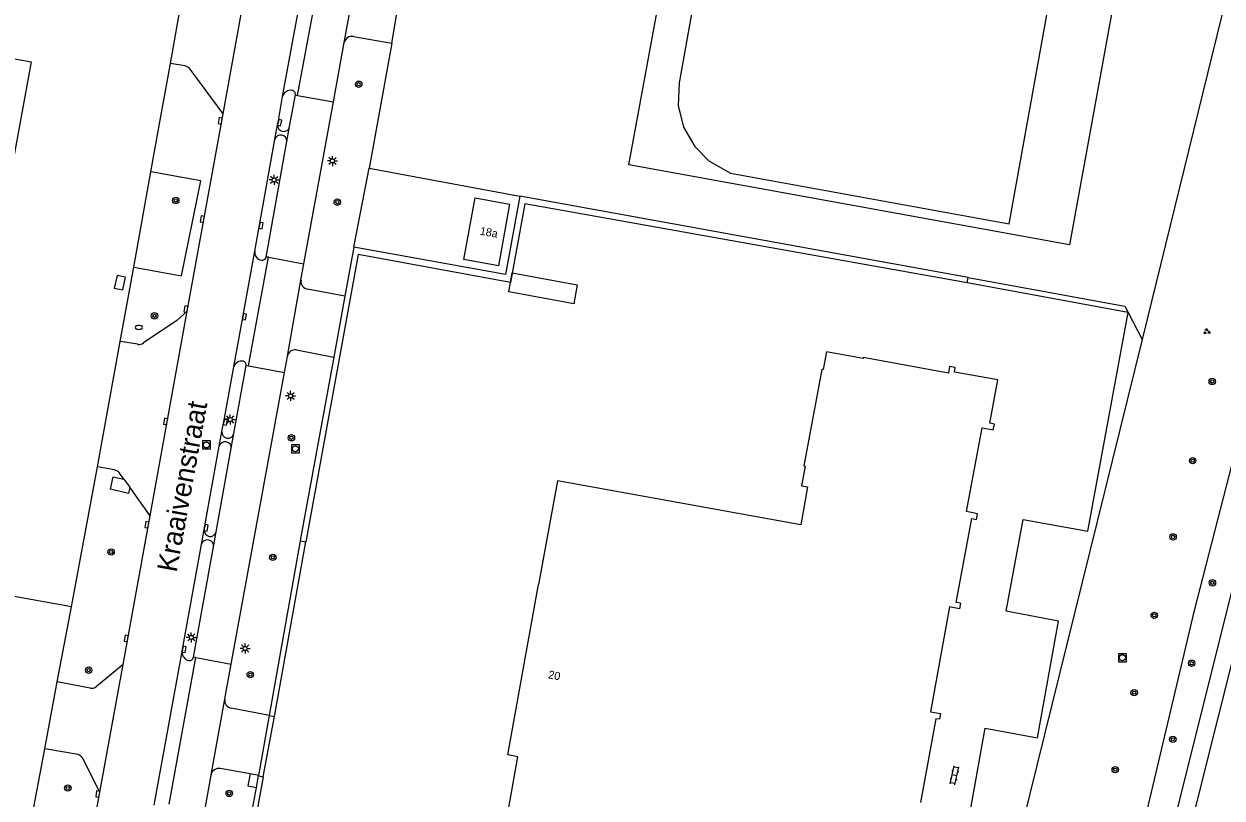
# Model space of a CAD drawing. Extents: x 130998 to 133001, y 398999 to 403002.
# Drawn here: x 132704.3 to 132854, y 399568.7 to 399665.4 of the extents above; entities that cross this region are included whole.
import ezdxf

# ---------------------------------------------------------------- set-up
doc = ezdxf.new("R2010")
doc.units = 0
for name, color, linetype in [('gg-afsc-hekwerk', 7, 'Continuous'), ('gg-anno-huisnummerreeks BGT', 7, 'Continuous'), ('gg-anno-openbare ruimte label', 7, 'Continuous'), ('gg-bbg-bijgebouw', 7, 'Continuous'), ('gg-bbg-hoofdgebouw', 7, 'Continuous'), ('gg-bbg-luifel en loopbrug', 7, 'Continuous'), ('gg-knt-verharding', 7, 'Continuous'), ('gt-grn-groengrens', 7, 'Continuous'), ('gt-grn-weggrens', 7, 'Continuous'), ('gt-symb-boom', 7, 'Continuous'), ('gt-symb-brandkraan', 7, 'Continuous'), ('gt-symb-groenvak', 7, 'Continuous'), ('gt-symb-klinker verharding', 7, 'Continuous'), ('gt-symb-kolk', 7, 'Continuous'), ('gt-symb-lichtmast', 7, 'Continuous'), ('gt-symb-rioolschacht', 7, 'Continuous')]:
    doc.layers.add(name, color=color, linetype=linetype)

# ---------------------------------------------------------------- blocks, each defined once
blk = doc.blocks.new('gt0-BOOM')
at = {"layer": 'gt-symb-boom'}
for radius in [0.4, 0.2]:
    blk.add_circle((0, 0), radius, dxfattribs=at)
blk = doc.blocks.new('gt0-LMAST')
at = {"layer": 'gt-symb-lichtmast'}
for p, q in [((-0.18, 0.17), (-0.45, 0.44)), ((-0.01, 0.25), (-0.01, 0.62)), ((0.17, 0.17), (0.44, 0.44)), ((-0.26, 0), (-0.63, 0)), ((-0.18, -0.18), (-0.45, -0.45)), ((-0.01, -0.25), (-0.01, -0.63)), ((0.44, -0.45), (0.17, -0.18)), ((0.24, 0), (0.62, 0))]:
    blk.add_line(p, q, dxfattribs=at)
blk.add_circle((-0.01, 0), 0.25, dxfattribs=at)
blk = doc.blocks.new('gt0-KOLK')
at = {"layer": 'gt-symb-kolk'}
blk.add_lwpolyline([(0, 0), (0.37, 0), (0.37, 0.4), (-0.38, 0.4), (-0.38, 0), (0, 0)], dxfattribs=at)
blk = doc.blocks.new('gt0-RS')
at = {"layer": 'gt-symb-rioolschacht'}
blk.add_lwpolyline([(-0.5, -0.5), (0.5, -0.5), (0.5, 0.5), (-0.5, 0.5)], close=True, dxfattribs=at)
blk.add_circle((0, 0), 0.375, dxfattribs=at)
blk = doc.blocks.new('gt0-BR')
at = {"layer": 'gt-symb-brandkraan'}
for centre, radius, start, end in [((-0.24, 0), 0.206, 107.5669, 252.4331), ((0.6, -2.66), 3, 106.892, 107.5669), ((0, -0.69), 0.938, 73.108, 106.892), ((-0.6, -2.66), 3, 72.4331, 73.108), ((0.24, 0), 0.206, 287.567, 72.4331), ((0.6, 2.66), 3, 252.4331, 253.108), ((0, 0.69), 0.938, 253.108, 286.8921), ((-0.6, 2.66), 3, 286.8921, 287.567)]:
    blk.add_arc(centre, radius, start, end, dxfattribs=at)
blk = doc.blocks.new('gt0-GRVAK')
at = {"layer": 'gt-symb-groenvak'}
for p, q in [((-0.11, 0.19), (-0.23, 0.24)), ((-0.18, 0.15), (0.09, 0.15)), ((-0.09, 0.21), (-0.16, 0.32)), ((-0.05, 0.21), (-0.05, 0.39)), ((0, 0.21), (0.06, 0.32)), ((0.01, 0.19), (0.13, 0.24)), ((0.26, -0.05), (0.2, 0.06)), ((0.3, -0.05), (0.3, 0.13)), ((0.35, -0.05), (0.41, 0.06)), ((-0.24, -0.23), (-0.36, -0.18)), ((-0.32, -0.26), (-0.05, -0.26)), ((-0.23, -0.21), (-0.29, -0.09)), ((-0.18, -0.2), (-0.18, -0.02)), ((-0.14, -0.21), (-0.07, -0.09)), ((-0.12, -0.23), (0, -0.18)), ((0.24, -0.07), (0.12, -0.02)), ((0.17, -0.11), (0.44, -0.11)), ((0.37, -0.07), (0.49, -0.02))]:
    blk.add_line(p, q, dxfattribs=at)
blk = doc.blocks.new('gt0-KL1')
at = {"layer": 'gt-symb-klinker verharding'}
for p, q in [((-1.15, 0.3), (1.15, 0.3)), ((-1, -0.3), (-1, 0.3)), ((-0.5, 0.3), (-0.5, 0.45)), ((0, -0.3), (0, 0.3)), ((0.5, 0.3), (0.5, 0.45)), ((1, -0.3), (1, 0.3)), ((-1.15, -0.3), (1.15, -0.3)), ((-0.5, -0.45), (-0.5, -0.3)), ((0.5, -0.45), (0.5, -0.3))]:
    blk.add_line(p, q, dxfattribs=at)

msp = doc.modelspace()

# ---------------------------------------------------------------- linework, layer by layer
at = {"layer": 'gg-afsc-hekwerk'}
for p, q in [((132858.04, 399683.11), (132844.01, 399625.98)), ((132722.6, 399660.49), (132723.74, 399666.84)), ((132721.07, 399652.01), (132722.6, 399660.49)), ((132720.15, 399646.95), (132721.07, 399652.01)), ((132718, 399635.02), (132720.15, 399646.95)), ((132822.25, 399633.72), (132766.24, 399643.91)), ((132745.49, 399637.53), (132744.37, 399631.41)), ((132716.33, 399625.74), (132718, 399635.02)), ((132822.13, 399633.07), (132822.25, 399633.72)), ((132744.37, 399631.41), (132742.99, 399623.79)), ((132842.25, 399629.36), (132844.01, 399625.98)), ((132713.5, 399610.06), (132716.33, 399625.74)), ((132844.01, 399625.98), (132821.97, 399536.85)), ((132710.22, 399592.55), (132713.5, 399610.06)), ((132734.99, 399578.97), (132738.85, 399600.83)), ((132738.85, 399600.83), (132739.52, 399600.71)), ((132708.46, 399583.18), (132710.22, 399592.55)), ((132706.9, 399574.84), (132708.46, 399583.18)), ((132733.62, 399571.5), (132734.99, 399578.97)), ((132697.6, 399525.33), (132706.9, 399574.84)), ((132733.34, 399569.98), (132733.61, 399571.45)), ((132733.61, 399571.45), (132733.62, 399571.5)), ((132730.31, 399553.47), (132733.34, 399569.98))]:
    msp.add_line(p, q, dxfattribs=at)
for points in [[(132766.24, 399643.91), (132764.45, 399634.1), (132745.49, 399637.53)], [(132822.25, 399633.72), (132841.84, 399630.16), (132842.25, 399629.36)], [(132742.99, 399623.79), (132738.81, 399600.84), (132738.85, 399600.83)], [(132710.22, 399592.55), (132636.92, 399605.81), (132632.09, 399578.92)]]:
    msp.add_lwpolyline(points, dxfattribs=at)
at = {"layer": 'gg-bbg-bijgebouw'}
msp.add_lwpolyline([(132715.57, 399632.4), (132716.63, 399632.17), (132716.99, 399633.76), (132715.93, 399633.99), (132715.57, 399632.4)], dxfattribs=at)
at = {"layer": 'gg-bbg-hoofdgebouw'}
msp.add_line((132770.95, 399608.31), (132768.6, 399595.35), dxfattribs=at)
for points in [[(132827.38, 399640.44), (132833.65, 399675.12), (132818.77, 399677.84), (132818.98, 399679.04)], [(132783.64, 399668.43), (132787.88, 399667.58), (132786.16, 399658.04), (132786.02, 399655.23), (132786.69, 399652.52), (132788.1, 399650.09), (132789.88, 399648.31), (132792.58, 399646.76), (132827.38, 399640.44)], [(132763.57, 399635.18), (132759.27, 399635.96), (132760.68, 399643.69), (132764.97, 399642.9), (132763.57, 399635.18)], [(132821.33, 399593.03), (132820.76, 399593.13), (132822.74, 399603.61), (132823.31, 399603.5), (132823.44, 399604.21), (132822.07, 399604.47), (132824.03, 399614.95), (132825.41, 399614.7), (132825.54, 399615.41), (132824.98, 399615.51), (132825.98, 399620.94), (132820.54, 399621.91), (132820.64, 399622.49), (132819.93, 399622.62), (132819.79, 399621.79), (132809.16, 399623.71), (132809.14, 399623.62), (132804.58, 399624.43), (132804.16, 399622.21), (132803.99, 399622.24), (132801.73, 399610.2), (132801.91, 399610.17), (132801.44, 399607.71), (132802.21, 399607.57), (132801.34, 399602.8), (132770.95, 399608.31)], [(132764.12, 399563.29), (132766.02, 399573.84), (132764.74, 399574.08), (132768.6, 399595.35)], [(132821.33, 399593.03), (132821.19, 399592.31), (132819.94, 399592.55), (132817.56, 399579.45), (132818.8, 399579.22), (132818.67, 399578.51), (132818.22, 399578.57), (132816.33, 399568.11)]]:
    msp.add_lwpolyline(points, dxfattribs=at)
at = {"layer": 'gg-bbg-luifel en loopbrug'}
for points in [[(132818.98, 399679.04), (132841.67, 399674.93), (132834.92, 399637.8), (132779.88, 399647.82), (132783.64, 399668.43)], [(132681.87, 399663.7), (132682.09, 399664.91), (132705.21, 399660.7), (132701.88, 399642.45), (132694.34, 399643.82)], [(132765.31, 399634.3), (132773.42, 399632.83), (132772.99, 399630.45), (132764.88, 399631.92), (132765.31, 399634.3)]]:
    msp.add_lwpolyline(points, dxfattribs=at)
at = {"layer": 'gg-knt-verharding'}
for p, q in [((132736.61, 399656.34), (132740.87, 399679.59)), ((132738.49, 399656.49), (132742.6, 399678.82)), ((132729.18, 399654.2), (132732.31, 399671.46)), ((132744.31, 399663.09), (132745.72, 399670.87)), ((132750.25, 399663.02), (132751.27, 399669.01)), ((132742.96, 399655.68), (132744.31, 399663.09)), ((132745.45, 399663.85), (132750.25, 399663.02)), ((132750.25, 399663.02), (132747.41, 399647.38)), ((132724.39, 399660.17), (132722.6, 399660.49)), ((132729.18, 399654.2), (132725.06, 399659.78)), ((132737.48, 399652.58), (132738.2, 399656.55)), ((132738.2, 399656.55), (132738.49, 399656.49)), ((132739.28, 399635.45), (132742.96, 399655.68)), ((132724.69, 399629.51), (132729.18, 399654.2)), ((132735.65, 399650.99), (132735.97, 399652.8)), ((132737.14, 399650.72), (132737.48, 399652.58)), ((132733.13, 399637.03), (132735.65, 399650.99)), ((132734.54, 399636.29), (132737.14, 399650.72)), ((132747.41, 399647.38), (132766.24, 399643.91)), ((132730.51, 399622.57), (132733.13, 399637.03)), ((132732.33, 399622.67), (132734.84, 399636.26)), ((132734.84, 399636.26), (132734.54, 399636.29)), ((132738.9, 399633.38), (132739.28, 399635.45)), ((132737.2, 399623.89), (132738.9, 399633.38)), ((132744.37, 399631.41), (132739.73, 399632.26)), ((132842.25, 399629.36), (132822.13, 399633.07)), ((132718.5, 399625.38), (132716.33, 399625.74)), ((132738.35, 399624.67), (132742.99, 399623.79)), ((132730.52, 399614.22), (132732.06, 399622.71)), ((132732.06, 399622.71), (132732.33, 399622.67)), ((132736.83, 399621.85), (132737.2, 399623.86)), ((132737.2, 399623.89), (132737.2, 399623.86)), ((132730.19, 399585.41), (132736.83, 399621.85)), ((132728.7, 399612.63), (132729.03, 399614.47)), ((132730.2, 399612.38), (132730.52, 399614.22)), ((132726.81, 399602.23), (132728.7, 399612.63)), ((132728.31, 399601.96), (132730.2, 399612.38)), ((132715.6, 399609.68), (132713.5, 399610.06)), ((132716.77, 399608.54), (132716.25, 399609.29)), ((132716.77, 399608.54), (132717.52, 399607.51)), ((132720.05, 399603.94), (132717.52, 399607.51)), ((132726.47, 399600.38), (132726.81, 399602.23)), ((132727.96, 399600.06), (132728.31, 399601.96)), ((132735.58, 399578.86), (132739.52, 399600.71)), ((132725.48, 399586.28), (132727.96, 399600.06)), ((132720.58, 399567.79), (132724.07, 399586.98)), ((132716.67, 399585.38), (132713.34, 399582.61)), ((132713.79, 399569.39), (132716.67, 399585.38)), ((132722.42, 399567.92), (132725.76, 399586.22)), ((132725.76, 399586.22), (132725.48, 399586.28)), ((132729.4, 399581.06), (132730.19, 399585.41)), ((132712.56, 399582.41), (132708.46, 399583.18)), ((132727.67, 399571.59), (132729.4, 399581.02)), ((132729.4, 399581.02), (132729.4, 399581.06)), ((132734.99, 399578.97), (132730.2, 399579.89)), ((132734.99, 399578.97), (132735.58, 399578.86)), ((132711.05, 399574.11), (132706.9, 399574.84)), ((132713.79, 399569.39), (132711.66, 399573.63)), ((132732.57, 399571.69), (132728.82, 399572.37)), ((132726.88, 399567.12), (132727.67, 399571.55)), ((132727.67, 399571.55), (132727.67, 399571.59)), ((132733.62, 399571.5), (132732.57, 399571.69)), ((132733.61, 399571.45), (132734.18, 399571.34)), ((132713.71, 399569.15), (132713.79, 399569.39))]:
    msp.add_line(p, q, dxfattribs=at)
for points in [[(132735.97, 399652.8), (132736.04, 399653.11), (132736.61, 399656.34)], [(132822.13, 399633.07), (132766.88, 399642.95), (132765.07, 399633.1), (132746.05, 399636.59), (132739.52, 399600.71)], [(132869.85, 399643.31), (132858.59, 399599.11), (132850.82, 399568.23), (132843.11, 399537.92), (132839.74, 399526.96), (132837.9, 399520.68), (132836.43, 399513.35)], [(132724.69, 399629.51), (132723.38, 399628.36), (132719.24, 399625.55)], [(132720.05, 399603.94), (132722.19, 399615.71), (132724.69, 399629.51)], [(132734.18, 399571.34), (132731.05, 399554.17), (132759.51, 399548.97), (132759.93, 399550.94), (132766.33, 399549.73), (132765.98, 399547.78), (132780.7, 399545.1), (132781.03, 399546.99), (132791.38, 399545.11), (132791.03, 399543.38), (132805.64, 399540.69), (132806, 399542.45), (132817.69, 399540.35), (132819.86, 399552.42), (132824.83, 399551.56), (132827.55, 399566.29), (132822.54, 399567.14), (132824.39, 399577.39), (132830.94, 399576.21), (132833.57, 399590.79), (132827.01, 399592.03), (132829.12, 399603.48), (132837.22, 399602.02), (132842.25, 399629.36)], [(132729.03, 399614.47), (132729.26, 399615.71), (132730.51, 399622.57)], [(132717.52, 399607.51), (132717.36, 399606.75), (132715.09, 399607.27), (132715.43, 399608.81), (132716.77, 399608.54)], [(132716.67, 399585.38), (132719.85, 399602.8), (132720.05, 399603.94)], [(132724.07, 399586.98), (132724.11, 399587.27), (132726.47, 399600.38)], [(132732.57, 399571.69), (132732.25, 399570.18), (132733.34, 399569.98)], [(132706.51, 399529.62), (132710.4, 399550.98), (132713.71, 399569.15)]]:
    msp.add_lwpolyline(points, dxfattribs=at)
for centre, radius, start, end in [((132745.27, 399662.88), 0.983, 79.1187, 167.5425), ((132724.26, 399659.18), 0.993, 36.6518, 82.2131), ((132737.62, 399656.09), 1.04, 81.6244, 166.234), ((132737.71, 399656.62), 0.499, 351.2908, 82.9291), ((132736.74, 399652.75), 0.767, 176.4568, 347.2194), ((132736.38, 399650.79), 0.757, 354.4901, 164.9749), ((132734.13, 399636.89), 1.01, 172.3835, 259.9354), ((132734.03, 399636.41), 0.52, 261.5606, 347.2142), ((132739.91, 399633.25), 1.01, 172.6777, 260.1258), ((132718.66, 399626.37), 1.01, 260.493, 305.1487), ((132738.17, 399623.7), 0.989, 79.4899, 169.0313), ((132731.48, 399622.28), 1.01, 78.2499, 163.6489), ((132731.58, 399622.79), 0.491, 350.1138, 77.5472), ((132729.78, 399614.38), 0.755, 173.2242, 348.3132), ((132729.44, 399612.43), 0.764, 356.134, 164.8546), ((132715.4, 399608.6), 1.1, 38.8915, 79.3362), ((132727.57, 399602.12), 0.762, 172.3214, 347.7761), ((132727.21, 399600.17), 0.766, 351.7092, 163.6721), ((132725.1, 399586.87), 1.04, 173.6872, 258.1139), ((132724.96, 399586.38), 0.528, 261.9825, 348.8545), ((132712.73, 399583.36), 0.969, 260.008, 308.794), ((132730.37, 399580.86), 0.991, 170.818, 259.7006), ((132710.77, 399573.12), 1.02, 29.6266, 74.3397), ((132728.65, 399571.39), 0.993, 79.7877, 168.6219)]:
    msp.add_arc(centre, radius, start, end, dxfattribs=at)
at = {"layer": 'gt-grn-groengrens'}
msp.add_line((132745.49, 399637.53), (132747.41, 399647.38), dxfattribs=at)
for points in [[(132889.34, 399742.98), (132850.51, 399592.1), (132834.91, 399526.3)], [(132718, 399635.02), (132723.96, 399633.94), (132726.4, 399645.82), (132720.15, 399646.95)], [(132867.67, 399643.86), (132854.6, 399592.15), (132837.93, 399525.45), (132834.91, 399526.3)]]:
    msp.add_lwpolyline(points, dxfattribs=at)
at = {"layer": 'gt-grn-weggrens'}
for p, q in [((132738.49, 399656.49), (132742.96, 399655.68)), ((132734.84, 399636.26), (132739.28, 399635.45)), ((132732.33, 399622.67), (132736.83, 399621.85)), ((132725.76, 399586.22), (132730.19, 399585.41)), ((132734.18, 399571.34), (132735.58, 399578.86))]:
    msp.add_line(p, q, dxfattribs=at)

# ---------------------------------------------------------------- block references
at = {"layer": 'gt-symb-boom'}
for p in [(132746.12, 399657.88), (132723.26, 399643.36), (132743.44, 399643.15), (132720.6, 399628.94), (132852.76, 399620.74), (132737.71, 399613.7), (132850.32, 399610.84), (132847.87, 399601.31), (132715.18, 399599.42), (132735.39, 399598.76), (132852.79, 399595.57), (132845.52, 399591.51), (132850.19, 399585.52), (132712.38, 399584.65), (132732.57, 399584.09), (132843.01, 399581.84), (132847.84, 399576.01), (132840.64, 399572.22), (132709.77, 399569.93), (132729.94, 399569.25)]:
    msp.add_blockref('gt0-BOOM', p, dxfattribs=at)
at = {"layer": 'gt-symb-brandkraan'}
msp.add_blockref('gt0-BR', (132718.65, 399627.49), dxfattribs=at)
at = {"layer": 'gt-symb-groenvak', "rotation": -10.30997039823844}
msp.add_blockref('gt0-GRVAK', (132852.08, 399626.97), dxfattribs=at)
at = {"layer": 'gt-symb-klinker verharding', "rotation": 78.28547478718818}
msp.add_blockref('gt0-KL1', (132820.56, 399571.51), dxfattribs=at)
at = {"layer": 'gt-symb-kolk'}
for p, rotation in [((132729.01, 399653.28), 79.61431705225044), ((132736.04, 399653.11), -102.40363532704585), ((132726.78, 399641), 79.68721352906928), ((132733.71, 399640.24), -100.33660407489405), ((132724.73, 399629.76), 79.67927392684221), ((132731.65, 399628.86), -100.24638361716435), ((132722.19, 399615.71), 79.74567571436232), ((132729.26, 399615.71), -100.59139876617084), ((132719.85, 399602.8), 79.90880809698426), ((132726.86, 399602.47), -101.28935948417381), ((132717.26, 399588.58), 79.67927392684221), ((132724.11, 399587.27), -99.09218929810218), ((132713.71, 399569.15), 80.86669340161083)]:
    msp.add_blockref('gt0-KOLK', p, dxfattribs=dict(at, rotation=rotation))
at = {"layer": 'gt-symb-lichtmast'}
for p in [(132742.85, 399648.29), (132735.56, 399645.92), (132737.61, 399618.93), (132730.08, 399615.98), (132725.2, 399588.75), (132731.93, 399587.36)]:
    msp.add_blockref('gt0-LMAST', p, dxfattribs=at)
at = {"layer": 'gt-symb-rioolschacht'}
for p in [(132727.08, 399612.8), (132738.2, 399612.32), (132841.54, 399586.21)]:
    msp.add_blockref('gt0-RS', p, dxfattribs=at)

# ---------------------------------------------------------------- texts
at = {"layer": 'gg-anno-huisnummerreeks BGT'}
for s, p in [('18a', (132761.2, 399639.09)), ('20', (132769.75, 399583.64))]:
    msp.add_text(s, height=1, rotation=349.7, dxfattribs=at).set_placement(p)
at = {"layer": 'gg-anno-openbare ruimte label'}
msp.add_text('Kraaivenstraat', height=2.5, rotation=79.7, dxfattribs=at).set_placement((132723.36, 399596.79))

doc.saveas('drawing.dxf')
